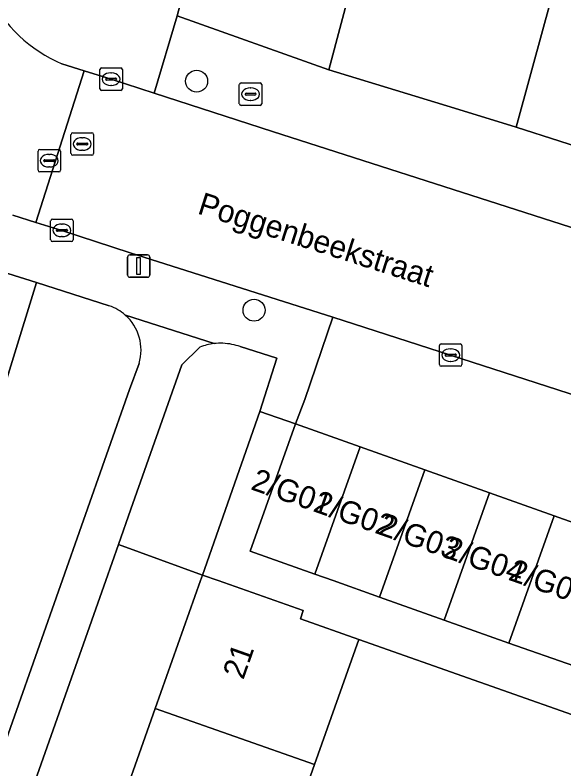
# Model space of a CAD drawing. Extents: x 163266 to 164362, y 381528 to 382286.
# Drawn here: x 163751.13 to 163775.55, y 381991.61 to 382025.18 of the extents above; entities that cross this region are included whole.
import ezdxf

# ---------------------------------------------------------------- set-up
doc = ezdxf.new("R2010")
doc.units = 0
for name, color, linetype in [('IMGEO_Boom', 7, 'Continuous'), ('IMGEO_Brandkraan', 7, 'Continuous'), ('IMGEO_Erf', 7, 'Continuous'), ('IMGEO_Groenvoorziening', 7, 'Continuous'), ('IMGEO_Kolk', 7, 'Continuous'), ('IMGEO_Lichtmast', 7, 'Continuous'), ('IMGEO_Openbare_ruimte_label', 7, 'Continuous'), ('IMGEO_Pand', 7, 'Continuous'), ('IMGEO_Pand_nummerreeks', 7, 'Continuous'), ('IMGEO_Parkeervlak_open', 7, 'Continuous'), ('IMGEO_Rijbaan_lokaal_open', 7, 'Continuous'), ('IMGEO_Rioolput', 7, 'Continuous'), ('IMGEO_Voetpad_open', 7, 'Continuous')]:
    doc.layers.add(name, color=color, linetype=linetype)

msp = doc.modelspace()

# ---------------------------------------------------------------- linework, layer by layer
at = {"layer": 'IMGEO_Boom'}
for centre in [(163759.207, 382022.234), (163761.765, 382012.037)]:
    msp.add_circle(centre, 0.489, dxfattribs=at)
at = {"layer": 'IMGEO_Brandkraan'}
for p, q in [((163761.109, 382021.23), (163761.109, 382022.082)), ((163761.184, 382022.156), (163762.036, 382022.156)), ((163762.11, 382022.082), (163762.11, 382021.23)), ((163761.597, 382021.936), (163761.622, 382021.936)), ((163761.368, 382021.65), (163761.368, 382021.662)), ((163761.806, 382021.613), (163761.408, 382021.613)), ((163761.411, 382021.699), (163761.809, 382021.699)), ((163761.852, 382021.662), (163761.852, 382021.65)), ((163762.036, 382021.156), (163761.184, 382021.156)), ((163761.62, 382021.376), (163761.595, 382021.376))]:
    msp.add_line(p, q, dxfattribs=at)
for points in [[(163761.109, 382021.23), (163761.109, 382022.082)], [(163761.184, 382022.156), (163762.036, 382022.156)], [(163762.11, 382022.082), (163762.11, 382021.23)], [(163762.036, 382021.156), (163761.184, 382021.156)]]:
    msp.add_lwpolyline(points, dxfattribs=at)
for centre, radius, start, end in [((163761.186, 382022.08), 0.0765, 91.552, 178.448), ((163761.186, 382022.08), 0.0765, 91.552, 178.448), ((163762.034, 382022.08), 0.0765, 1.552, 88.448), ((163762.034, 382022.08), 0.0765, 1.552, 88.448), ((163761.408, 382021.659), 0.0403, 85.8775, 175.7526), ((163761.405, 382021.649), 0.0366, 178.938, 274.7102), ((163761.809, 382021.656), 0.043, 264.8664, 352.4533), ((163761.813, 382021.661), 0.0386, 1.7309, 96.639), ((163761.186, 382021.232), 0.0765, 181.552, 268.448), ((163761.186, 382021.232), 0.0765, 181.552, 268.448), ((163762.034, 382021.232), 0.0765, 271.552, 358.448), ((163762.034, 382021.232), 0.0765, 271.552, 358.448)]:
    msp.add_arc(centre, radius, start, end, dxfattribs=at)
for centre, major_axis, ratio, start_param, end_param in [((163761.596, 382021.656), (-0.387, 0.002), 0.722429, 4.712389, 7.853982), ((163761.621, 382021.656), (-0.39, 0.002), 0.717154, 1.570796, 4.712389)]:
    msp.add_ellipse(centre, major_axis=major_axis, ratio=ratio, start_param=start_param, end_param=end_param, dxfattribs=at)
at = {"layer": 'IMGEO_Erf'}
for points in [[(163773.482, 382081.716), (163758.349, 382025.147), (163765.086, 382022.744), (163766.132, 382026.656)], [(163776.384, 382030.962), (163774.693, 382024.796), (163773.431, 382020.194), (163783.143, 382017.074), (163785.784, 382025.296)], [(163755.33, 381988.538), (163757.367, 381994.308), (163759.377, 382000), (163759.464, 382000.245), (163755.73, 382001.61), (163755.162, 382000), (163747.239, 381977.53)], [(163776.163, 381990.625), (163777.19, 381993.583), (163766.425, 381997.378), (163764.459, 381991.803), (163762.425, 381986.032)]]:
    msp.add_lwpolyline(points, dxfattribs=at)
at = {"layer": 'IMGEO_Groenvoorziening'}
for points in [[(163752.078, 382013.267), (163749.523, 382014.079)], [(163749.836, 382006.045), (163752.078, 382013.267)], [(163755.318, 382012.232), (163752.078, 382013.267), (163749.836, 382006.045)], [(163759.354, 382010.395), (163758.552, 382009.608), (163756.286, 382003.185), (163755.73, 382001.61), (163759.464, 382000.245), (163762.021, 382007.524)], [(163762.021, 382007.524), (163762.78, 382009.901), (163761.143, 382010.417)], [(163756.217, 382008.513), (163756.65, 382009.665)], [(163742.89, 382002.246), (163742.872, 382002.193), (163736.791, 381984.576), (163740.131, 381986.758), (163740.336, 381988.355), (163741.073, 381988.682), (163741.892, 381988.437), (163742.301, 381988.109), (163742.711, 381985.734), (163742.629, 381980.902), (163741.871, 381979.435), (163745.511, 381978.139), (163748.016, 381985.237), (163756.217, 382008.513)]]:
    msp.add_lwpolyline(points, dxfattribs=at)
for centre, radius, start, end in [((163754.658, 382010.258), 2.081, 48.5462, 71.5181), ((163754.658, 382010.261), 2.079, 343.3406, 48.4939), ((163760.28, 382007.961), 2.604, 96.5642, 110.8203), ((163760.279, 382007.991), 2.574, 78.7805, 96.6268), ((163760.264, 382007.908), 2.658, 70.6865, 78.8033)]:
    msp.add_arc(centre, radius, start, end, dxfattribs=at)
at = {"layer": 'IMGEO_Kolk'}
for p, q in [((163754.902, 382021.901), (163754.902, 382022.753)), ((163754.977, 382022.827), (163755.829, 382022.827)), ((163755.903, 382022.753), (163755.903, 382021.901)), ((163755.39, 382022.607), (163755.415, 382022.607)), ((163755.161, 382022.321), (163755.161, 382022.333)), ((163755.599, 382022.284), (163755.201, 382022.284)), ((163755.204, 382022.37), (163755.602, 382022.37)), ((163755.645, 382022.333), (163755.645, 382022.321)), ((163755.829, 382021.827), (163754.977, 382021.827)), ((163755.413, 382022.047), (163755.388, 382022.047)), ((163752.788, 382016.093), (163753.64, 382016.093)), ((163752.713, 382015.167), (163752.713, 382016.019)), ((163753.201, 382015.873), (163753.226, 382015.873)), ((163753.714, 382016.019), (163753.714, 382015.167)), ((163752.972, 382015.587), (163752.972, 382015.599)), ((163753.41, 382015.55), (163753.012, 382015.55)), ((163753.015, 382015.636), (163753.413, 382015.636)), ((163753.456, 382015.599), (163753.456, 382015.587)), ((163753.64, 382015.093), (163752.788, 382015.093)), ((163753.224, 382015.313), (163753.199, 382015.313)), ((163770.016, 382009.613), (163770.016, 382010.465)), ((163770.091, 382010.539), (163770.943, 382010.539)), ((163770.504, 382010.319), (163770.529, 382010.319)), ((163771.017, 382010.465), (163771.017, 382009.613)), ((163770.275, 382010.033), (163770.275, 382010.045)), ((163770.713, 382009.996), (163770.315, 382009.996)), ((163770.318, 382010.082), (163770.716, 382010.082)), ((163770.759, 382010.045), (163770.759, 382010.033)), ((163770.527, 382009.759), (163770.502, 382009.759)), ((163770.943, 382009.539), (163770.091, 382009.539))]:
    msp.add_line(p, q, dxfattribs=at)
for points in [[(163754.902, 382021.901), (163754.902, 382022.753)], [(163754.977, 382022.827), (163755.829, 382022.827)], [(163755.903, 382022.753), (163755.903, 382021.901)], [(163755.829, 382021.827), (163754.977, 382021.827)], [(163752.788, 382016.093), (163753.64, 382016.093)], [(163752.713, 382015.167), (163752.713, 382016.019)], [(163753.714, 382016.019), (163753.714, 382015.167)], [(163753.64, 382015.093), (163752.788, 382015.093)], [(163770.016, 382009.613), (163770.016, 382010.465)], [(163770.091, 382010.539), (163770.943, 382010.539)], [(163771.017, 382010.465), (163771.017, 382009.613)], [(163770.943, 382009.539), (163770.091, 382009.539)]]:
    msp.add_lwpolyline(points, dxfattribs=at)
for centre, radius, start, end in [((163754.979, 382022.751), 0.0765, 91.552, 178.448), ((163754.979, 382022.751), 0.0765, 91.552, 178.448), ((163755.827, 382022.751), 0.0765, 1.552, 88.448), ((163755.827, 382022.751), 0.0765, 1.552, 88.448), ((163755.201, 382022.33), 0.0403, 85.8775, 175.7526), ((163755.198, 382022.32), 0.0366, 178.938, 274.7102), ((163755.602, 382022.327), 0.043, 264.8664, 352.4533), ((163755.606, 382022.332), 0.0386, 1.7309, 96.639), ((163754.979, 382021.903), 0.0765, 181.552, 268.448), ((163754.979, 382021.903), 0.0765, 181.552, 268.448), ((163755.827, 382021.903), 0.0765, 271.552, 358.448), ((163755.827, 382021.903), 0.0765, 271.552, 358.448), ((163752.79, 382016.017), 0.0765, 91.552, 178.448), ((163752.79, 382016.017), 0.0765, 91.552, 178.448), ((163753.638, 382016.017), 0.0765, 1.552, 88.448), ((163753.638, 382016.017), 0.0765, 1.552, 88.448), ((163753.012, 382015.596), 0.0403, 85.8775, 175.7526), ((163753.009, 382015.586), 0.0366, 178.938, 274.7102), ((163753.413, 382015.593), 0.043, 264.8664, 352.4533), ((163753.417, 382015.598), 0.0386, 1.7309, 96.639), ((163752.79, 382015.169), 0.0765, 181.552, 268.448), ((163752.79, 382015.169), 0.0765, 181.552, 268.448), ((163753.638, 382015.169), 0.0765, 271.552, 358.448), ((163753.638, 382015.169), 0.0765, 271.552, 358.448), ((163770.093, 382010.463), 0.0765, 91.552, 178.448), ((163770.093, 382010.463), 0.0765, 91.552, 178.448), ((163770.941, 382010.463), 0.0765, 1.552, 88.448), ((163770.941, 382010.463), 0.0765, 1.552, 88.448), ((163770.315, 382010.042), 0.0403, 85.8775, 175.7526), ((163770.312, 382010.032), 0.0366, 178.938, 274.7102), ((163770.716, 382010.039), 0.043, 264.8664, 352.4533), ((163770.72, 382010.044), 0.0386, 1.7309, 96.639), ((163770.093, 382009.615), 0.0765, 181.552, 268.448), ((163770.093, 382009.615), 0.0765, 181.552, 268.448), ((163770.941, 382009.615), 0.0765, 271.552, 358.448), ((163770.941, 382009.615), 0.0765, 271.552, 358.448)]:
    msp.add_arc(centre, radius, start, end, dxfattribs=at)
for centre, major_axis, ratio, start_param, end_param in [((163755.389, 382022.327), (-0.387, 0.002), 0.722429, 4.712389, 7.853982), ((163755.414, 382022.327), (-0.39, 0.002), 0.717154, 1.570796, 4.712389), ((163753.2, 382015.593), (-0.387, 0.002), 0.722429, 4.712389, 7.853982), ((163753.225, 382015.593), (-0.39, 0.002), 0.717154, 1.570796, 4.712389), ((163770.503, 382010.039), (-0.387, 0.002), 0.722429, 4.712389, 7.853982), ((163770.528, 382010.039), (-0.39, 0.002), 0.717154, 1.570796, 4.712389)]:
    msp.add_ellipse(centre, major_axis=major_axis, ratio=ratio, start_param=start_param, end_param=end_param, dxfattribs=at)
at = {"layer": 'IMGEO_Lichtmast'}
for p, q in [((163756.133, 382013.602), (163756.133, 382014.402)), ((163756.133, 382014.402), (163756.133, 382013.602)), ((163756.233, 382014.502), (163757.023, 382014.502)), ((163757.023, 382014.502), (163756.233, 382014.502)), ((163757.123, 382014.402), (163757.123, 382013.602)), ((163757.123, 382013.602), (163757.123, 382014.402)), ((163757.023, 382013.502), (163756.233, 382013.502)), ((163756.233, 382013.502), (163757.023, 382013.502))]:
    msp.add_line(p, q, dxfattribs=at)
msp.add_lwpolyline([(163756.553, 382014.377), (163756.703, 382014.377), (163756.703, 382013.627), (163756.553, 382013.627), (163756.553, 382014.377)], dxfattribs=at)
for centre, start, end in [((163756.233, 382014.402), 90, 180), ((163756.233, 382014.402), 90, 180), ((163757.023, 382014.402), 0, 90), ((163757.023, 382014.402), 360, 90), ((163756.233, 382013.602), 180, 270), ((163756.233, 382013.602), 180, 270), ((163757.023, 382013.602), 270, 0), ((163757.023, 382013.602), 270, 0)]:
    msp.add_arc(centre, 0.1, start, end, dxfattribs=at)
at = {"layer": 'IMGEO_Pand'}
for points in [[(163776.384, 382030.962), (163774.7, 382031.413), (163764.777, 382034.07), (163764.087, 382031.489), (163764.475, 382031.385), (163763.405, 382027.385), (163766.132, 382026.656), (163765.086, 382022.744), (163770.69, 382021.032), (163773.431, 382020.194), (163774.693, 382024.796)], [(163764.473, 382000.289), (163766.485, 382005.951), (163763.613, 382006.973), (163761.594, 382001.312)], [(163769.364, 382004.927), (163766.485, 382005.951), (163764.473, 382000.289), (163765.285, 382000), (163767.352, 381999.265)], [(163770.23, 381998.242), (163772.243, 382003.903), (163769.364, 382004.927), (163767.352, 381999.265)], [(163770.23, 381998.242), (163773.109, 381997.219), (163775.121, 382002.879), (163772.243, 382003.903)], [(163778, 382001.855), (163775.121, 382002.879), (163773.109, 381997.219), (163775.988, 381996.196)], [(163757.367, 381994.308), (163764.459, 381991.803), (163766.425, 381997.378), (163763.827, 381998.294), (163763.957, 381998.664), (163760.16, 382000), (163759.464, 382000.245), (163759.377, 382000)], [(163755.33, 381988.538), (163762.425, 381986.032), (163764.459, 381991.803), (163757.367, 381994.308)]]:
    msp.add_lwpolyline(points, close=True, dxfattribs=at)
at = {"layer": 'IMGEO_Parkeervlak_open'}
msp.add_lwpolyline([(163799.673, 381999.03), (163800.523, 381998.774), (163800.945, 382000), (163801.005, 382000.175), (163765.277, 382011.726), (163764.019, 382008.065), (163763.613, 382006.973), (163766.485, 382005.951), (163769.364, 382004.927), (163772.243, 382003.903), (163775.121, 382002.879), (163778, 382001.855), (163780.878, 382000.831), (163783.216, 382000), (163783.757, 381999.808), (163786.636, 381998.784), (163789.514, 381997.76), (163792.393, 381996.736), (163795.271, 381995.712), (163798.155, 381994.686), (163798.543, 381995.778)], close=True, dxfattribs=at)
at = {"layer": 'IMGEO_Rijbaan_lokaal_open'}
for points in [[(163751.03, 382016.269), (163752.053, 382015.936), (163754.211, 382022.697), (163753.213, 382023.007)], [(163849.853, 381991.631), (163831.384, 381997.714), (163809.167, 382005.041), (163762.591, 382019.997), (163757.318, 382021.706), (163755.403, 382022.326), (163754.211, 382022.697), (163752.053, 382015.936), (163753.214, 382015.593), (163756.256, 382014.586), (163765.277, 382011.726), (163801.005, 382000.175), (163801.506, 382000), (163801.743, 381999.917), (163803.998, 381999.189)]]:
    msp.add_lwpolyline(points, dxfattribs=at)
msp.add_arc((163755.81, 382029.038), 6.566, 206.8045, 246.7042, dxfattribs=at)
at = {"layer": 'IMGEO_Rioolput'}
for p, q in [((163753.618, 382019.012), (163753.618, 382019.864)), ((163753.693, 382019.938), (163754.545, 382019.938)), ((163754.106, 382019.718), (163754.131, 382019.718)), ((163754.619, 382019.864), (163754.619, 382019.012)), ((163753.877, 382019.432), (163753.877, 382019.444)), ((163754.315, 382019.395), (163753.917, 382019.395)), ((163753.92, 382019.481), (163754.318, 382019.481)), ((163754.361, 382019.444), (163754.361, 382019.432)), ((163752.15, 382018.269), (163752.15, 382019.121)), ((163752.225, 382019.195), (163753.077, 382019.195)), ((163753.151, 382019.121), (163753.151, 382018.269)), ((163754.129, 382019.158), (163754.104, 382019.158)), ((163752.452, 382018.738), (163752.85, 382018.738)), ((163752.638, 382018.975), (163752.663, 382018.975)), ((163754.545, 382018.938), (163753.693, 382018.938)), ((163752.409, 382018.689), (163752.409, 382018.701)), ((163752.847, 382018.652), (163752.449, 382018.652)), ((163752.661, 382018.415), (163752.636, 382018.415)), ((163752.893, 382018.701), (163752.893, 382018.689)), ((163753.077, 382018.195), (163752.225, 382018.195))]:
    msp.add_line(p, q, dxfattribs=at)
for points in [[(163753.618, 382019.012), (163753.618, 382019.864)], [(163753.693, 382019.938), (163754.545, 382019.938)], [(163754.619, 382019.864), (163754.619, 382019.012)], [(163752.15, 382018.269), (163752.15, 382019.121)], [(163752.225, 382019.195), (163753.077, 382019.195)], [(163753.151, 382019.121), (163753.151, 382018.269)], [(163754.545, 382018.938), (163753.693, 382018.938)], [(163753.077, 382018.195), (163752.225, 382018.195)]]:
    msp.add_lwpolyline(points, dxfattribs=at)
for centre, radius, start, end in [((163753.695, 382019.862), 0.0765, 91.552, 178.448), ((163753.695, 382019.862), 0.0765, 91.552, 178.448), ((163754.543, 382019.862), 0.0765, 1.552, 88.448), ((163754.543, 382019.862), 0.0765, 1.552, 88.448), ((163753.917, 382019.441), 0.0403, 85.8775, 175.7526), ((163753.914, 382019.431), 0.0366, 178.938, 274.7102), ((163754.318, 382019.438), 0.043, 264.8664, 352.4533), ((163754.322, 382019.443), 0.0386, 1.7309, 96.639), ((163752.227, 382019.119), 0.0765, 91.552, 178.448), ((163752.227, 382019.119), 0.0765, 91.552, 178.448), ((163753.075, 382019.119), 0.0765, 1.552, 88.448), ((163753.075, 382019.119), 0.0765, 1.552, 88.448), ((163752.449, 382018.698), 0.0403, 85.8775, 175.7526), ((163752.854, 382018.7), 0.0386, 1.7309, 96.639), ((163753.695, 382019.014), 0.0765, 181.552, 268.448), ((163753.695, 382019.014), 0.0765, 181.552, 268.448), ((163754.543, 382019.014), 0.0765, 271.552, 358.448), ((163754.543, 382019.014), 0.0765, 271.552, 358.448), ((163752.446, 382018.688), 0.0366, 178.938, 274.7102), ((163752.85, 382018.695), 0.043, 264.8664, 352.4533), ((163752.227, 382018.271), 0.0765, 181.552, 268.448), ((163752.227, 382018.271), 0.0765, 181.552, 268.448), ((163753.075, 382018.271), 0.0765, 271.552, 358.448), ((163753.075, 382018.271), 0.0765, 271.552, 358.448)]:
    msp.add_arc(centre, radius, start, end, dxfattribs=at)
for centre, major_axis, ratio, start_param, end_param in [((163754.105, 382019.438), (-0.387, 0.002), 0.722429, 4.712389, 7.853982), ((163754.13, 382019.438), (-0.39, 0.002), 0.717154, 1.570796, 4.712389), ((163752.637, 382018.695), (-0.387, 0.002), 0.722429, 4.712389, 7.853982), ((163752.662, 382018.695), (-0.39, 0.002), 0.717154, 1.570796, 4.712389)]:
    msp.add_ellipse(centre, major_axis=major_axis, ratio=ratio, start_param=start_param, end_param=end_param, dxfattribs=at)
at = {"layer": 'IMGEO_Voetpad_open'}
for points in [[(163753.213, 382023.007), (163754.211, 382022.697), (163755.403, 382022.326), (163757.318, 382021.706), (163758.349, 382025.147), (163773.482, 382081.716)], [(163836.291, 382000), (163784.545, 382016.624), (163783.143, 382017.074), (163773.431, 382020.194), (163770.69, 382021.032), (163765.086, 382022.744), (163758.349, 382025.147), (163757.318, 382021.706), (163762.591, 382019.997), (163809.167, 382005.041), (163831.384, 381997.714), (163849.853, 381991.631), (163896.886, 381976.383)], [(163750.417, 382016.462), (163749.523, 382014.079), (163752.078, 382013.267), (163755.318, 382012.232)], [(163756.256, 382014.586), (163753.214, 382015.593), (163752.053, 382015.936), (163751.03, 382016.269)], [(163761.143, 382010.417), (163762.78, 382009.901), (163762.021, 382007.524), (163763.613, 382006.973), (163764.019, 382008.065), (163765.277, 382011.726), (163756.256, 382014.586)], [(163759.982, 382010.548), (163756.036, 382011.818)], [(163756.036, 382011.818), (163759.982, 382010.548)], [(163713.868, 381882.189), (163714.008, 381882.427), (163716.074, 381888.233), (163719.701, 381899.432), (163725.431, 381915.681), (163726.266, 381918.05), (163746.635, 381975.818), (163747.239, 381977.53), (163755.162, 382000), (163755.73, 382001.61), (163756.286, 382003.185), (163758.552, 382009.608), (163759.354, 382010.395)], [(163756.65, 382009.665), (163756.217, 382008.513), (163748.016, 381985.237), (163745.511, 381978.139), (163741.871, 381979.435), (163739.19, 381980.389), (163735.758, 381981.582), (163735.409, 381980.104), (163740.57, 381978.29), (163741.875, 381977.831), (163744.994, 381976.735), (163743.927, 381973.755), (163737.539, 381955.42), (163734.938, 381948.036), (163730.374, 381949.623), (163725.359, 381951.368), (163724.781, 381949.832), (163729.871, 381948.065), (163734.382, 381946.498), (163733.407, 381943.696), (163725.595, 381921.578), (163724.309, 381918.005), (163721.009, 381919.193)], [(163790.382, 381991.079), (163787.503, 381992.103), (163784.625, 381993.126), (163781.746, 381994.149), (163778.867, 381995.172), (163775.988, 381996.196), (163773.109, 381997.219), (163770.23, 381998.242), (163767.352, 381999.265), (163765.285, 382000), (163764.473, 382000.289), (163761.594, 382001.312), (163763.613, 382006.973), (163762.021, 382007.524), (163759.464, 382000.245), (163760.16, 382000), (163763.957, 381998.664), (163763.827, 381998.294), (163766.425, 381997.378), (163777.19, 381993.583), (163776.163, 381990.625)]]:
    msp.add_lwpolyline(points, dxfattribs=at)
for centre, radius, start, end in [((163755.81, 382029.038), 6.566, 206.8045, 246.7042), ((163754.658, 382010.258), 2.081, 48.5462, 71.5181), ((163754.658, 382010.261), 2.079, 343.3406, 48.4939), ((163760.28, 382007.961), 2.604, 96.5642, 110.8203), ((163760.279, 382007.991), 2.574, 78.7805, 96.6268), ((163760.264, 382007.908), 2.658, 70.6865, 78.8033)]:
    msp.add_arc(centre, radius, start, end, dxfattribs=at)

# ---------------------------------------------------------------- texts
at = {"layer": 'IMGEO_Openbare_ruimte_label'}
msp.add_text('Poggenbeekstraat', height=1, rotation=342.3077, dxfattribs=at).set_placement((163759.203, 382016.351))
at = {"layer": 'IMGEO_Pand_nummerreeks'}
for s, rotation, p in [('2/G01', 340.641, (163761.574, 382004.073)), ('2/G02', 340.641, (163764.355, 382003.096)), ('2/G03', 340.641, (163767.251, 382002.078)), ('2/G04', 340.641, (163770.142, 382001.063)), ('2/G05', 340.641, (163773.032, 382000.047)), ('21', 70.554, (163761.286, 381995.554))]:
    msp.add_text(s, height=1, rotation=rotation, dxfattribs=at).set_placement(p)

doc.saveas('drawing.dxf')
